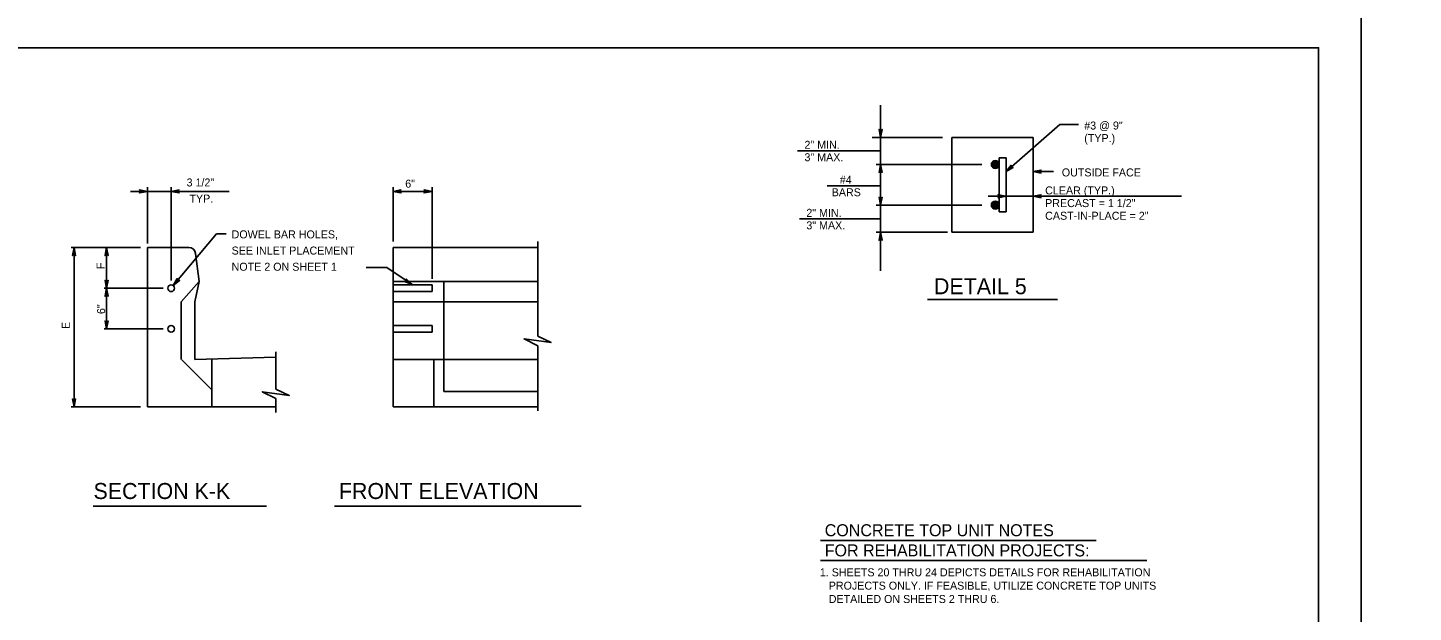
# Model space of a CAD drawing. Extents: x 2087776 to 2104538, y 970919 to 982612.
# Drawn here: x 2091653 to 2093358, y 972124 to 972844 of the extents above; entities that cross this region are included whole.
import ezdxf

# ---------------------------------------------------------------- set-up
doc = ezdxf.new("R2010")
doc.units = 0
doc.layers.add('1', color=7, linetype='Continuous')
doc.layers.add('PLT-BNDY', color=7, linetype='Continuous')

msp = doc.modelspace()

# ---------------------------------------------------------------- linework, layer by layer
at = {"layer": '1'}
for p, q in [((2092702.7, 972748.1), (2092702.7, 972544.3)), ((2092923.3, 972724.4), (2092857, 972666.5)), ((2092946, 972724.4), (2092923.3, 972724.4)), ((2092778.8, 972708.6), (2092692.3, 972708.6)), ((2092790.3, 972592), (2092790.3, 972708.6)), ((2092890.3, 972708.6), (2092790.3, 972708.6)), ((2092890.3, 972592), (2092890.3, 972708.6)), ((2092600.3, 972692.1), (2092702.7, 972692.1)), ((2092827.4, 972675.3), (2092697, 972675.3)), ((2092848.7, 972617), (2092848.7, 972683.6)), ((2092857, 972683.6), (2092848.7, 972683.6)), ((2092857, 972617), (2092857, 972683.6)), ((2092890.3, 972666.5), (2092915.5, 972666.5)), ((2091779.9, 972642.2), (2091901, 972642.2)), ((2091800.6, 972647.5), (2091800.6, 972578.3)), ((2091829.8, 972647.5), (2091829.8, 972532.7)), ((2092102.8, 972647.5), (2092102.8, 972580.6)), ((2092102.8, 972642.2), (2092150.8, 972642.2)), ((2092150.8, 972647.5), (2092150.8, 972534.5)), ((2092636.9, 972649.1), (2092702.7, 972649.1)), ((2092827.4, 972625.3), (2092697, 972625.3)), ((2092834.8, 972636.3), (2093073, 972636.3)), ((2092602.9, 972608.4), (2092702.7, 972608.4)), ((2092848.7, 972617), (2092857, 972617)), ((2091832.5, 972526.3), (2091885.8, 972589.8)), ((2091885.8, 972589.8), (2091897.4, 972589.8)), ((2092784.8, 972592), (2092697, 972592)), ((2092890.3, 972592), (2092790.3, 972592)), ((2091706.9, 972573.1), (2091792.1, 972573.1)), ((2091710.4, 972573.1), (2091710.4, 972377.3)), ((2091750.4, 972573.1), (2091750.4, 972473.1)), ((2091800.6, 972377.3), (2091800.6, 972573.1)), ((2091851.6, 972573.1), (2091800.6, 972573.1)), ((2092102.8, 972377.3), (2092102.8, 972573.1)), ((2092281, 972573.1), (2092102.8, 972573.1)), ((2092281, 972464), (2092281, 972580.5)), ((2091864.2, 972531.4), (2091859.9, 972565.8)), ((2092069.7, 972548.6), (2092095, 972548.6)), ((2092126.3, 972527.6), (2092095, 972548.6)), ((2091747.6, 972523.1), (2091819.8, 972523.1)), ((2091864.2, 972531.4), (2091842.3, 972506.4)), ((2091859, 972506.4), (2091864.2, 972531.4)), ((2092281, 972531.4), (2092102.8, 972531.4)), ((2092150.8, 972527.3), (2092102.8, 972527.3)), ((2092150.8, 972527.3), (2092150.8, 972518.9)), ((2092165.4, 972396), (2092165.4, 972531.4)), ((2091842.3, 972435.6), (2091842.3, 972506.4)), ((2091859, 972506.4), (2091859, 972435.3)), ((2092150.8, 972518.9), (2092102.8, 972518.9)), ((2092281, 972506.4), (2092102.8, 972506.4)), ((2092760.2, 972509.3), (2092920.5, 972509.3)), ((2091747.6, 972473.1), (2091819.8, 972473.1)), ((2092150.8, 972477.3), (2092102.8, 972477.3)), ((2092150.8, 972468.9), (2092102.8, 972468.9)), ((2092150.8, 972477.3), (2092150.8, 972468.9)), ((2092281, 972372.1), (2092281, 972452.4)), ((2091879.8, 972398.1), (2091843, 972434.9)), ((2091958.8, 972438.3), (2091859, 972435.3)), ((2091879.8, 972377.3), (2091879.8, 972435.6)), ((2091958.8, 972399.1), (2091958.8, 972445)), ((2092281, 972435.6), (2092102.8, 972435.6)), ((2092152.9, 972377.3), (2092152.9, 972435.6)), ((2091958.8, 972370.2), (2091958.8, 972387.5)), ((2092281, 972396), (2092165.4, 972396)), ((2091706.9, 972377.3), (2091792.1, 972377.3)), ((2091958.8, 972377.3), (2091800.6, 972377.3)), ((2092281, 972377.3), (2092102.8, 972377.3)), ((2091733.8, 972254.8), (2091947.2, 972254.8)), ((2092030.6, 972254.8), (2092334.4, 972254.8)), ((2092628.7, 972212.6), (2092968, 972212.6)), ((2092628.7, 972188.3), (2093030, 972188.3))]:
    msp.add_line(p, q, dxfattribs=at)
for points in [[(2093241.6, 970968.5), (2093241.6, 972818.9), (2090662.8, 972818.9), (2090662.8, 970968.5), (2093241.6, 970968.5), (2093241.6, 971055), (2092585.4, 971055), (2092585.4, 971267.2), (2093241.6, 971267.2), (2093241.6, 971362.3), (2092585.4, 971362.3), (2092585.4, 970968.5), (2092843.9, 970968.5), (2092843.9, 971055), (2092843.9, 970968.5), (2093096.5, 970968.5), (2093096.5, 971055), (2093096.5, 971014.6), (2093241.6, 971014.6)], [(2092702.7, 972708.6), (2092700.8, 972718.4), (2092701.1, 972718), (2092701.3, 972717.6), (2092701.7, 972717.5), (2092702, 972717.3), (2092702.3, 972717.2), (2092702.7, 972717.1), (2092703, 972717.2), (2092703.3, 972717.3), (2092703.6, 972717.5), (2092704, 972717.6), (2092704.2, 972718), (2092704.5, 972718.4), (2092702.7, 972708.6), (2092704.2, 972718), (2092704, 972717.6), (2092702.7, 972708.6), (2092703.6, 972717.5), (2092703.3, 972717.3), (2092702.7, 972708.6), (2092703, 972717.2), (2092702.7, 972717.1), (2092702.7, 972708.6), (2092702.3, 972717.2), (2092702, 972717.3), (2092702.7, 972708.6), (2092701.7, 972717.5), (2092701.3, 972717.6), (2092702.7, 972708.6), (2092701.1, 972718)], [(2092702.7, 972675.3), (2092704.5, 972665.5), (2092704.2, 972665.9), (2092704, 972666.2), (2092703.6, 972666.4), (2092703.3, 972666.6), (2092703, 972666.7), (2092702.7, 972666.7), (2092702.3, 972666.7), (2092702, 972666.6), (2092701.7, 972666.4), (2092701.3, 972666.2), (2092701.1, 972665.9), (2092700.8, 972665.5), (2092702.7, 972675.3), (2092701.1, 972665.9), (2092701.3, 972666.2), (2092702.7, 972675.3), (2092701.7, 972666.4), (2092702, 972666.6), (2092702.7, 972675.3), (2092702.3, 972666.7), (2092702.7, 972666.7), (2092702.7, 972675.3), (2092703, 972666.7), (2092703.3, 972666.6), (2092702.7, 972675.3), (2092703.6, 972666.4), (2092704, 972666.2), (2092702.7, 972675.3), (2092704.2, 972665.9)], [(2092857, 972666.5), (2092865.6, 972671.6), (2092865.1, 972671.5), (2092864.7, 972671.5), (2092864.3, 972671.6), (2092864, 972671.7), (2092863.7, 972671.9), (2092863.4, 972672.1), (2092863.3, 972672.4), (2092863.1, 972672.7), (2092863, 972673.1), (2092863, 972673.4), (2092863.1, 972673.9), (2092863.2, 972674.3), (2092857, 972666.5), (2092863.1, 972673.9), (2092863, 972673.4), (2092857, 972666.5), (2092863, 972673.1), (2092863.1, 972672.7), (2092857, 972666.5), (2092863.3, 972672.4), (2092863.4, 972672.1), (2092857, 972666.5), (2092863.7, 972671.9), (2092864, 972671.7), (2092857, 972666.5), (2092864.3, 972671.6), (2092864.7, 972671.5), (2092857, 972666.5), (2092865.1, 972671.5)], [(2092890.3, 972666.5), (2092900.1, 972668.4), (2092899.8, 972668.1), (2092899.4, 972667.8), (2092899.2, 972667.5), (2092899, 972667.2), (2092898.9, 972666.9), (2092898.9, 972666.5), (2092898.9, 972666.2), (2092899, 972665.9), (2092899.2, 972665.5), (2092899.4, 972665.2), (2092899.8, 972665), (2092900.1, 972664.7), (2092890.3, 972666.5), (2092899.8, 972665), (2092899.4, 972665.2), (2092890.3, 972666.5), (2092899.2, 972665.5), (2092899, 972665.9), (2092890.3, 972666.5), (2092898.9, 972666.2), (2092898.9, 972666.5), (2092890.3, 972666.5), (2092898.9, 972666.9), (2092899, 972667.2), (2092890.3, 972666.5), (2092899.2, 972667.5), (2092899.4, 972667.8), (2092890.3, 972666.5), (2092899.8, 972668.1)], [(2091800.6, 972642.2), (2091790.8, 972640.4), (2091791.2, 972640.7), (2091791.6, 972640.9), (2091791.8, 972641.3), (2091792, 972641.6), (2091792, 972641.9), (2091792.1, 972642.2), (2091792, 972642.6), (2091792, 972642.9), (2091791.8, 972643.2), (2091791.6, 972643.6), (2091791.2, 972643.8), (2091790.8, 972644.1), (2091800.6, 972642.2), (2091791.2, 972643.8), (2091791.6, 972643.6), (2091800.6, 972642.2), (2091791.8, 972643.2), (2091792, 972642.9), (2091800.6, 972642.2), (2091792, 972642.6), (2091792.1, 972642.2), (2091800.6, 972642.2), (2091792, 972641.9), (2091792, 972641.6), (2091800.6, 972642.2), (2091791.8, 972641.3), (2091791.6, 972640.9), (2091800.6, 972642.2), (2091791.2, 972640.7)], [(2091829.8, 972642.2), (2091839.6, 972644.1), (2091839.2, 972643.8), (2091838.8, 972643.6), (2091838.6, 972643.2), (2091838.4, 972642.9), (2091838.4, 972642.6), (2091838.3, 972642.2), (2091838.4, 972641.9), (2091838.4, 972641.6), (2091838.6, 972641.3), (2091838.8, 972640.9), (2091839.2, 972640.7), (2091839.6, 972640.4), (2091829.8, 972642.2), (2091839.2, 972640.7), (2091838.8, 972640.9), (2091829.8, 972642.2), (2091838.6, 972641.3), (2091838.4, 972641.6), (2091829.8, 972642.2), (2091838.4, 972641.9), (2091838.3, 972642.2), (2091829.8, 972642.2), (2091838.4, 972642.6), (2091838.4, 972642.9), (2091829.8, 972642.2), (2091838.6, 972643.2), (2091838.8, 972643.6), (2091829.8, 972642.2), (2091839.2, 972643.8)], [(2092102.8, 972642.2), (2092112.6, 972644.1), (2092112.2, 972643.8), (2092111.9, 972643.6), (2092111.7, 972643.2), (2092111.5, 972642.9), (2092111.4, 972642.6), (2092111.4, 972642.2), (2092111.4, 972641.9), (2092111.5, 972641.6), (2092111.7, 972641.3), (2092111.9, 972640.9), (2092112.2, 972640.7), (2092112.6, 972640.4), (2092102.8, 972642.2), (2092112.2, 972640.7), (2092111.9, 972640.9), (2092102.8, 972642.2), (2092111.7, 972641.3), (2092111.5, 972641.6), (2092102.8, 972642.2), (2092111.4, 972641.9), (2092111.4, 972642.2), (2092102.8, 972642.2), (2092111.4, 972642.6), (2092111.5, 972642.9), (2092102.8, 972642.2), (2092111.7, 972643.2), (2092111.9, 972643.6), (2092102.8, 972642.2), (2092112.2, 972643.8)], [(2092150.8, 972642.2), (2092141, 972640.4), (2092141.4, 972640.7), (2092141.8, 972640.9), (2092142, 972641.3), (2092142.2, 972641.6), (2092142.2, 972641.9), (2092142.3, 972642.2), (2092142.2, 972642.6), (2092142.2, 972642.9), (2092142, 972643.2), (2092141.8, 972643.6), (2092141.4, 972643.8), (2092141, 972644.1), (2092150.8, 972642.2), (2092141.4, 972643.8), (2092141.8, 972643.6), (2092150.8, 972642.2), (2092142, 972643.2), (2092142.2, 972642.9), (2092150.8, 972642.2), (2092142.2, 972642.6), (2092142.3, 972642.2), (2092150.8, 972642.2), (2092142.2, 972641.9), (2092142.2, 972641.6), (2092150.8, 972642.2), (2092142, 972641.3), (2092141.8, 972640.9), (2092150.8, 972642.2), (2092141.4, 972640.7)], [(2092702.7, 972625.3), (2092700.8, 972635.1), (2092701.1, 972634.7), (2092701.3, 972634.3), (2092701.7, 972634.1), (2092702, 972633.9), (2092702.3, 972633.9), (2092702.7, 972633.8), (2092703, 972633.9), (2092703.3, 972633.9), (2092703.6, 972634.1), (2092704, 972634.3), (2092704.2, 972634.7), (2092704.5, 972635.1), (2092702.7, 972625.3), (2092704.2, 972634.7), (2092704, 972634.3), (2092702.7, 972625.3), (2092703.6, 972634.1), (2092703.3, 972633.9), (2092702.7, 972625.3), (2092703, 972633.9), (2092702.7, 972633.8), (2092702.7, 972625.3), (2092702.3, 972633.9), (2092702, 972633.9), (2092702.7, 972625.3), (2092701.7, 972634.1), (2092701.3, 972634.3), (2092702.7, 972625.3), (2092701.1, 972634.7)], [(2092857, 972636.3), (2092847.2, 972634.4), (2092847.6, 972634.7), (2092848, 972635), (2092848.2, 972635.3), (2092848.4, 972635.6), (2092848.4, 972635.9), (2092848.5, 972636.3), (2092848.4, 972636.6), (2092848.4, 972636.9), (2092848.2, 972637.3), (2092848, 972637.6), (2092847.6, 972637.8), (2092847.2, 972638.1), (2092857, 972636.3), (2092847.6, 972637.8), (2092848, 972637.6), (2092857, 972636.3), (2092848.2, 972637.3), (2092848.4, 972636.9), (2092857, 972636.3), (2092848.4, 972636.6), (2092848.5, 972636.3), (2092857, 972636.3), (2092848.4, 972635.9), (2092848.4, 972635.6), (2092857, 972636.3), (2092848.2, 972635.3), (2092848, 972635), (2092857, 972636.3), (2092847.6, 972634.7)], [(2092890.3, 972636.3), (2092900.1, 972638.1), (2092899.8, 972637.8), (2092899.4, 972637.6), (2092899.2, 972637.3), (2092899, 972636.9), (2092898.9, 972636.6), (2092898.9, 972636.3), (2092898.9, 972635.9), (2092899, 972635.6), (2092899.2, 972635.3), (2092899.4, 972635), (2092899.8, 972634.7), (2092900.1, 972634.4), (2092890.3, 972636.3), (2092899.8, 972634.7), (2092899.4, 972635), (2092890.3, 972636.3), (2092899.2, 972635.3), (2092899, 972635.6), (2092890.3, 972636.3), (2092898.9, 972635.9), (2092898.9, 972636.3), (2092890.3, 972636.3), (2092898.9, 972636.6), (2092899, 972636.9), (2092890.3, 972636.3), (2092899.2, 972637.3), (2092899.4, 972637.6), (2092890.3, 972636.3), (2092899.8, 972637.8)], [(2092702.7, 972592), (2092704.5, 972582.2), (2092704.2, 972582.6), (2092704, 972582.9), (2092703.6, 972583.1), (2092703.3, 972583.3), (2092703, 972583.4), (2092702.7, 972583.4), (2092702.3, 972583.4), (2092702, 972583.3), (2092701.7, 972583.1), (2092701.3, 972582.9), (2092701.1, 972582.6), (2092700.8, 972582.2), (2092702.7, 972592), (2092701.1, 972582.6), (2092701.3, 972582.9), (2092702.7, 972592), (2092701.7, 972583.1), (2092702, 972583.3), (2092702.7, 972592), (2092702.3, 972583.4), (2092702.7, 972583.4), (2092702.7, 972592), (2092703, 972583.4), (2092703.3, 972583.3), (2092702.7, 972592), (2092703.6, 972583.1), (2092704, 972582.9), (2092702.7, 972592), (2092704.2, 972582.6)], [(2091710.4, 972573.1), (2091712.2, 972563.3), (2091711.9, 972563.7), (2091711.7, 972564.1), (2091711.3, 972564.3), (2091711, 972564.5), (2091710.7, 972564.5), (2091710.4, 972564.6), (2091710, 972564.5), (2091709.7, 972564.5), (2091709.4, 972564.3), (2091709, 972564.1), (2091708.8, 972563.7), (2091708.5, 972563.3), (2091710.4, 972573.1), (2091708.8, 972563.7), (2091709, 972564.1), (2091710.4, 972573.1), (2091709.4, 972564.3), (2091709.7, 972564.5), (2091710.4, 972573.1), (2091710, 972564.5), (2091710.4, 972564.6), (2091710.4, 972573.1), (2091710.7, 972564.5), (2091711, 972564.5), (2091710.4, 972573.1), (2091711.3, 972564.3), (2091711.7, 972564.1), (2091710.4, 972573.1), (2091711.9, 972563.7)], [(2091750.4, 972573.1), (2091752.2, 972563.3), (2091751.9, 972563.7), (2091751.7, 972564.1), (2091751.3, 972564.3), (2091751, 972564.5), (2091750.7, 972564.5), (2091750.4, 972564.6), (2091750, 972564.5), (2091749.7, 972564.5), (2091749.4, 972564.3), (2091749, 972564.1), (2091748.8, 972563.7), (2091748.5, 972563.3), (2091750.4, 972573.1), (2091748.8, 972563.7), (2091749, 972564.1), (2091750.4, 972573.1), (2091749.4, 972564.3), (2091749.7, 972564.5), (2091750.4, 972573.1), (2091750, 972564.5), (2091750.4, 972564.6), (2091750.4, 972573.1), (2091750.7, 972564.5), (2091751, 972564.5), (2091750.4, 972573.1), (2091751.3, 972564.3), (2091751.7, 972564.1), (2091750.4, 972573.1), (2091751.9, 972563.7)], [(2091750.4, 972523.1), (2091748.5, 972532.9), (2091748.8, 972532.5), (2091749, 972532.1), (2091749.4, 972531.9), (2091749.7, 972531.7), (2091750, 972531.7), (2091750.4, 972531.6), (2091750.7, 972531.7), (2091751, 972531.7), (2091751.3, 972531.9), (2091751.7, 972532.1), (2091751.9, 972532.5), (2091752.2, 972532.9), (2091750.4, 972523.1), (2091751.9, 972532.5), (2091751.7, 972532.1), (2091750.4, 972523.1), (2091751.3, 972531.9), (2091751, 972531.7), (2091750.4, 972523.1), (2091750.7, 972531.7), (2091750.4, 972531.6), (2091750.4, 972523.1), (2091750, 972531.7), (2091749.7, 972531.7), (2091750.4, 972523.1), (2091749.4, 972531.9), (2091749, 972532.1), (2091750.4, 972523.1), (2091748.8, 972532.5)], [(2091750.4, 972523.1), (2091752.2, 972513.3), (2091751.9, 972513.7), (2091751.7, 972514.1), (2091751.3, 972514.3), (2091751, 972514.5), (2091750.7, 972514.5), (2091750.4, 972514.6), (2091750, 972514.5), (2091749.7, 972514.5), (2091749.4, 972514.3), (2091749, 972514.1), (2091748.8, 972513.7), (2091748.5, 972513.3), (2091750.4, 972523.1), (2091748.8, 972513.7), (2091749, 972514.1), (2091750.4, 972523.1), (2091749.4, 972514.3), (2091749.7, 972514.5), (2091750.4, 972523.1), (2091750, 972514.5), (2091750.4, 972514.6), (2091750.4, 972523.1), (2091750.7, 972514.5), (2091751, 972514.5), (2091750.4, 972523.1), (2091751.3, 972514.3), (2091751.7, 972514.1), (2091750.4, 972523.1), (2091751.9, 972513.7)], [(2091832.5, 972526.3), (2091837.4, 972535), (2091837.3, 972534.5), (2091837.3, 972534.1), (2091837.4, 972533.7), (2091837.5, 972533.3), (2091837.7, 972533.1), (2091838, 972532.8), (2091838.2, 972532.7), (2091838.5, 972532.5), (2091838.9, 972532.4), (2091839.3, 972532.4), (2091839.7, 972532.5), (2091840.2, 972532.6), (2091832.5, 972526.3), (2091839.7, 972532.5), (2091839.3, 972532.4), (2091832.5, 972526.3), (2091838.9, 972532.4), (2091838.5, 972532.5), (2091832.5, 972526.3), (2091838.2, 972532.7), (2091838, 972532.8), (2091832.5, 972526.3), (2091837.7, 972533.1), (2091837.5, 972533.3), (2091832.5, 972526.3), (2091837.4, 972533.7), (2091837.3, 972534.1), (2091832.5, 972526.3), (2091837.3, 972534.5)], [(2092126.3, 972527.6), (2092117.1, 972531.5), (2092117.6, 972531.5), (2092118, 972531.6), (2092118.4, 972531.7), (2092118.7, 972531.9), (2092118.9, 972532.1), (2092119.2, 972532.4), (2092119.3, 972532.7), (2092119.4, 972533), (2092119.5, 972533.4), (2092119.5, 972533.7), (2092119.3, 972534.2), (2092119.1, 972534.6), (2092126.3, 972527.6), (2092119.3, 972534.2), (2092119.5, 972533.7), (2092126.3, 972527.6), (2092119.5, 972533.4), (2092119.4, 972533), (2092126.3, 972527.6), (2092119.3, 972532.7), (2092119.2, 972532.4), (2092126.3, 972527.6), (2092118.9, 972532.1), (2092118.7, 972531.9), (2092126.3, 972527.6), (2092118.4, 972531.7), (2092118, 972531.6), (2092126.3, 972527.6), (2092117.6, 972531.5)], [(2091750.4, 972473.1), (2091748.5, 972482.9), (2091748.8, 972482.5), (2091749, 972482.1), (2091749.4, 972481.9), (2091749.7, 972481.7), (2091750, 972481.7), (2091750.4, 972481.6), (2091750.7, 972481.7), (2091751, 972481.7), (2091751.3, 972481.9), (2091751.7, 972482.1), (2091751.9, 972482.5), (2091752.2, 972482.9), (2091750.4, 972473.1), (2091751.9, 972482.5), (2091751.7, 972482.1), (2091750.4, 972473.1), (2091751.3, 972481.9), (2091751, 972481.7), (2091750.4, 972473.1), (2091750.7, 972481.7), (2091750.4, 972481.6), (2091750.4, 972473.1), (2091750, 972481.7), (2091749.7, 972481.7), (2091750.4, 972473.1), (2091749.4, 972481.9), (2091749, 972482.1), (2091750.4, 972473.1), (2091748.8, 972482.5)], [(2092281, 972452.4), (2092264, 972460.8), (2092297.3, 972456.2), (2092281, 972464)], [(2091710.4, 972377.3), (2091708.5, 972387), (2091708.8, 972386.7), (2091709, 972386.3), (2091709.4, 972386.1), (2091709.7, 972385.9), (2091710, 972385.8), (2091710.4, 972385.8), (2091710.7, 972385.8), (2091711, 972385.9), (2091711.3, 972386.1), (2091711.7, 972386.3), (2091711.9, 972386.7), (2091712.2, 972387), (2091710.4, 972377.3), (2091711.9, 972386.7), (2091711.7, 972386.3), (2091710.4, 972377.3), (2091711.3, 972386.1), (2091711, 972385.9), (2091710.4, 972377.3), (2091710.7, 972385.8), (2091710.4, 972385.8), (2091710.4, 972377.3), (2091710, 972385.8), (2091709.7, 972385.9), (2091710.4, 972377.3), (2091709.4, 972386.1), (2091709, 972386.3), (2091710.4, 972377.3), (2091708.8, 972386.7)], [(2091958.8, 972387.5), (2091941.8, 972395.8), (2091975.1, 972391.3), (2091958.8, 972399.1)]]:
    msp.add_lwpolyline(points, dxfattribs=at)
for centre, radius in [((2092843.8, 972675.3), 4.89), ((2092843.8, 972675.3), 4.55), ((2092843.8, 972675.3), 4.2), ((2092843.8, 972675.3), 3.85), ((2092843.8, 972675.3), 3.5), ((2092843.8, 972675.3), 3.16), ((2092843.8, 972675.3), 2.81), ((2092843.8, 972675.3), 2.46), ((2092843.8, 972675.3), 2.11), ((2092843.8, 972675.3), 1.77), ((2092843.8, 972675.3), 1.42), ((2092843.8, 972675.3), 1.07), ((2092843.8, 972675.3), 0.723), ((2092843.8, 972675.3), 0.375), ((2092843.8, 972625.3), 4.89), ((2092843.8, 972625.3), 4.55), ((2092843.8, 972625.3), 4.2), ((2092843.8, 972625.3), 3.85), ((2092843.8, 972625.3), 3.5), ((2092843.8, 972625.3), 3.16), ((2092843.8, 972625.3), 2.81), ((2092843.8, 972625.3), 2.46), ((2092843.8, 972625.3), 2.11), ((2092843.8, 972625.3), 1.77), ((2092843.8, 972625.3), 1.42), ((2092843.8, 972625.3), 1.07), ((2092843.8, 972625.3), 0.723), ((2092843.8, 972625.3), 0.375), ((2091829.8, 972523.1), 4.17), ((2091829.8, 972473.1), 4.17)]:
    msp.add_circle(centre, radius, dxfattribs=at)
msp.add_arc((2091851.6, 972564.8), 8.33, 7.1218, 90, dxfattribs=at)
at = {"layer": 'PLT-BNDY'}
for points in [[(2090534.9, 972868.2), (2093294, 972868.2), (2093294, 970919.3), (2090534.9, 970919.3)], [(2093294, 972868.2), (2096053.2, 972868.2), (2096053.2, 970919.3), (2093294, 970919.3)]]:
    msp.add_lwpolyline(points, close=True, dxfattribs=at)

# ---------------------------------------------------------------- texts
at = {"layer": '1'}
for s, height, p in [('#3 @ 9"', 9.84, (2092953.2, 972718.3)), ('(TYP.) ', 9.84, (2092953.2, 972702.8)), ('2" MIN.', 9.84, (2092609, 972694.6)), ('3" MAX.', 9.84, (2092609, 972679.3)), ('3 1/2"', 9.84, (2091848.8, 972648.3)), ('6"', 9.84, (2092117.8, 972646.8)), ('#4', 9.84, (2092652.5, 972651.6)), ('OUTSIDE FACE', 9.843, (2092925.6, 972660.6)), ('BARS', 9.84, (2092642.5, 972636.2)), ('CLEAR (TYP.)', 9.843, (2092905.1, 972638.5)), ('TYP.', 9.84, (2091852.3, 972628.4)), ('PRECAST = 1 1/2"', 9.843, (2092905.1, 972622.9)), ('3" MAX.', 9.84, (2092611.3, 972595.5)), ('2" MIN.', 9.84, (2092611.3, 972610.9)), ('CAST-IN-PLACE = 2" ', 9.843, (2092905.1, 972607.3)), ('DOWEL BAR HOLES,', 9.843, (2091904.2, 972584.4)), ('SEE INLET PLACEMENT', 9.843, (2091904.2, 972564.5)), ('NOTE 2 ON SHEET 1', 9.843, (2091904.2, 972544.6)), ('DETAIL 5', 19.69, (2092768.3, 972515.7)), ('SECTION K-K', 19.685, (2091734.3, 972263.8)), ('FRONT ELEVATION', 19.685, (2092036.2, 972263.8)), ('CONCRETE TOP UNIT NOTES', 14.764, (2092633.9, 972218)), ('FOR REHABILITATION PROJECTS:', 14.764, (2092633.9, 972193.2)), ('1. SHEETS 20 THRU 24 DEPICTS DETAILS FOR REHABILITATION', 9.843, (2092627.9, 972168.7)), ('   PROJECTS ONLY. IF FEASIBLE, UTILIZE CONCRETE TOP UNITS', 9.843, (2092627.9, 972152.3)), ('   DETAILED ON SHEETS 2 THRU 6.', 9.843, (2092627.9, 972135.9))]:
    msp.add_text(s, height=height, dxfattribs=at).set_placement(p)
for s, p in [('F', (2091747.9, 972546.6)), ('6"', (2091748.6, 972491.3)), ('E', (2091705.1, 972472.9))]:
    msp.add_text(s, height=9.84, rotation=90, dxfattribs=at).set_placement(p)

doc.saveas('drawing.dxf')
